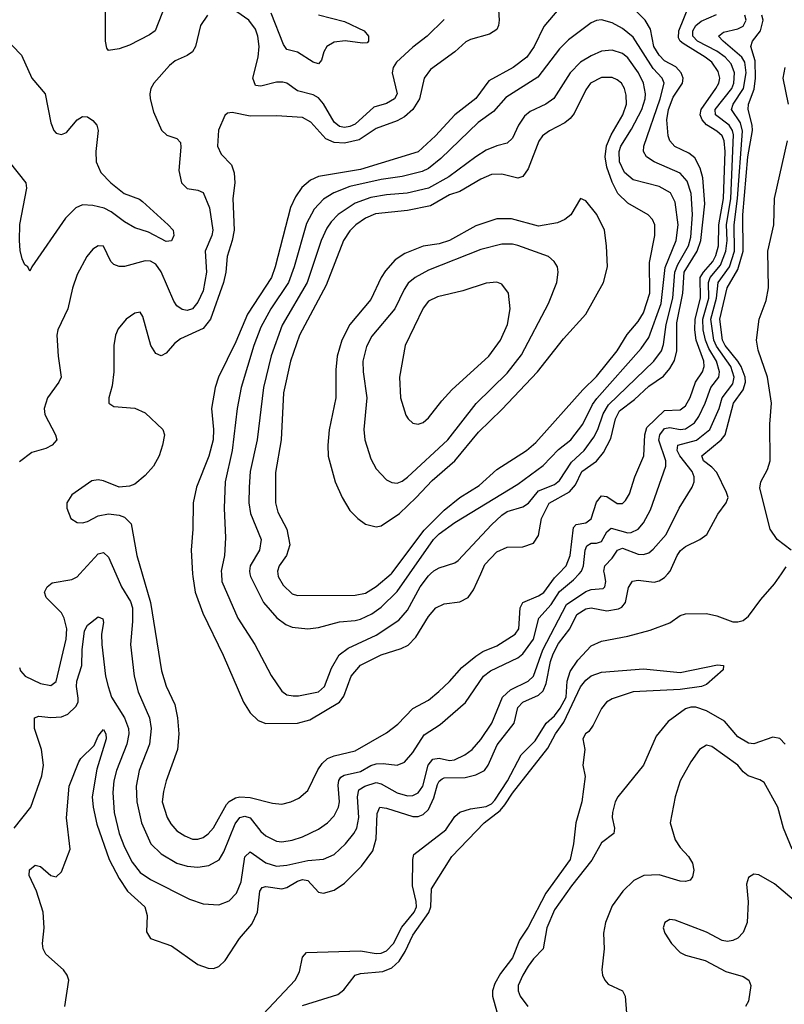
# Model space of a CAD drawing. Header units: inches. Extents: x 1649636 to 1815363, y 506543 to 641975.
# Tile 358 of 656: x 1702971 to 1705887, y 618358 to 622112. Entities that reach past the tile are written whole.
import ezdxf

# ---------------------------------------------------------------- set-up
doc = ezdxf.new("R2010")
doc.units = ezdxf.units.IN
doc.header["$MEASUREMENT"] = 0
doc.layers.add('B7601', color=7, linetype='Continuous')
doc.layers.add('B7602', color=7, linetype='Continuous')

msp = doc.modelspace()

# ---------------------------------------------------------------- linework, layer by layer
at = {"layer": 'B7601', "color": 5}
for points, elevation in [([(1702949.8, 619030), (1703013.3, 619110), (1703055.2, 619230), (1703061.4, 619270), (1703053.6, 619330), (1703028, 619410), (1703027.2, 619450), (1703043.5, 619456.5), (1703090, 619451.5), (1703130, 619454.9), (1703155.1, 619464.9), (1703185.6, 619494.4), (1703193.3, 619510), (1703194.2, 619525.8), (1703187.5, 619570), (1703189, 619590), (1703208.1, 619650), (1703208.7, 619710), (1703217.9, 619782.1), (1703230, 619804.2), (1703270, 619835.3), (1703288, 619828), (1703290, 619814), (1703282.5, 619770), (1703283.6, 619730), (1703298.5, 619610), (1703307.7, 619570), (1703321.6, 619530), (1703370.9, 619450), (1703386.1, 619410), (1703387.2, 619390), (1703379.3, 619350), (1703339.9, 619250), (1703329.7, 619210), (1703326, 619166), (1703331.4, 619090), (1703350.1, 619010), (1703370, 618956.9), (1703400.1, 618900.1), (1703430, 618861.4), (1703470, 618834.8), (1703618.6, 618758.6), (1703670, 618741.7), (1703730, 618737.4), (1703770, 618752.8), (1703797.5, 618782.5), (1703815.2, 618824.8), (1703830, 618921.1), (1703850, 618940.2), (1703910, 618897.8), (1703950, 618885.2), (1703990, 618888.9), (1704070, 618906.9), (1704130, 618912), (1704170, 618929.4), (1704213.2, 618970), (1704245.5, 619010), (1704256, 619030), (1704263.9, 619070), (1704258.7, 619150), (1704264.4, 619175.6), (1704287.5, 619190), (1704330, 619204), (1704350, 619198.4), (1704410, 619164.4), (1704450, 619153.5), (1704470, 619154.8), (1704490, 619164.6), (1704508.1, 619190), (1704528.5, 619270), (1704546.8, 619293.2), (1704570, 619297), (1704610, 619288), (1704629.4, 619290.6), (1704668.6, 619310), (1704696.8, 619330), (1704730, 619368.6), (1704771.8, 619430), (1704812.3, 619530), (1704842.2, 619557.8), (1704910, 619590.5), (1704930.4, 619609.6), (1704965.5, 619710), (1705056.8, 619883.2), (1705130, 619932.2), (1705150, 619939.9), (1705196.2, 619943.8), (1705202, 619950), (1705205.6, 619970), (1705200.5, 620000)], 440), ([(1702970, 619642), (1702974.2, 619630), (1702992.1, 619610), (1703050, 619580.9), (1703090, 619574), (1703110, 619588.5), (1703147.8, 619750), (1703150.6, 619790), (1703140.9, 619830), (1703130.9, 619850.9), (1703072.4, 619910), (1703065.7, 619930), (1703075.6, 619950), (1703095.3, 619964.7), (1703170, 619978.2), (1703190, 619988.8), (1703200.2, 620000)], 460), ([(1703143.1, 618350), (1703158.5, 618450), (1703152.3, 618470), (1703137.5, 618490), (1703071.2, 618550), (1703060.2, 618570), (1703058.3, 618590), (1703064.7, 618650), (1703060.6, 618710), (1703035.2, 618790), (1703007, 618850), (1703008.6, 618871.4), (1703030, 618889), (1703050, 618883.6), (1703090, 618849.3), (1703110, 618844.2), (1703130, 618863.7), (1703163.7, 618950), (1703148.8, 619068.8), (1703160.1, 619190), (1703196.6, 619283.4), (1703204.2, 619295.8), (1703255, 619345), (1703270, 619380.5), (1703282.8, 619397.2), (1703290, 619406), (1703299.6, 619390), (1703301.2, 619370), (1703265.1, 619254.9), (1703246.7, 619150), (1703250.5, 619110), (1703265.1, 619045.1), (1703312.7, 618910), (1703350, 618837.5), (1703382.1, 618790), (1703447.8, 618730), (1703457.2, 618697.2), (1703454.2, 618634.2), (1703470, 618608.9), (1703550, 618580.8), (1703650, 618510.2), (1703690, 618496.5), (1703710, 618495.3), (1703730, 618502.4), (1703755.1, 618524.9), (1703809.2, 618609.2), (1703855.8, 618664.2), (1703877.2, 618710), (1703887, 618790), (1703896.1, 618803.9), (1703910, 618807.9), (1703970, 618798), (1703990, 618803.6), (1704030, 618827.7), (1704050, 618834), (1704070.3, 618830.3), (1704110, 618785.7), (1704130, 618781.9), (1704170, 618794.1), (1704210, 618820.1), (1704274.8, 618885.2), (1704317, 618943), (1704330.2, 618989.8), (1704333.7, 619086.3), (1704344.2, 619110), (1704370, 619106.8), (1704470, 619073.8), (1704490, 619074.4), (1704510, 619082.1), (1704530, 619100.9), (1704550, 619145.7), (1704564.1, 619195.9), (1704570.5, 619209.5), (1704582, 619218), (1704590, 619221.8), (1704670, 619222.5), (1704710, 619233), (1704743.2, 619250), (1704757.9, 619270), (1704792.3, 619347.7), (1704856.8, 619430), (1704871.1, 619490), (1704889.5, 619510.5), (1704950, 619537.2), (1704966.9, 619553.1), (1704978, 619582), (1704995, 619665), (1705005.7, 619694.3), (1705025.9, 619734.1), (1705069.3, 619790), (1705095.4, 619844.6), (1705130, 619866.5), (1705150, 619869.5), (1705210, 619858.2), (1705254, 619866), (1705266.9, 619873.1), (1705281.2, 619890), (1705292.9, 619947.1), (1705308.4, 619971.6), (1705330, 619975.7), (1705390, 619968.1), (1705410, 619973), (1705430, 619985.2), (1705442.8, 620000)], 420), ([(1703337.5, 620000), (1703359.3, 619950), (1703394, 619894), (1703400.9, 619870), (1703401.6, 619818.4), (1703393.5, 619730), (1703407.3, 619610), (1703422.7, 619550), (1703465.8, 619450), (1703472.2, 619410), (1703465.7, 619350), (1703426.3, 619250), (1703414.6, 619190), (1703418, 619130), (1703435, 619050), (1703470.8, 618970.8), (1703510, 618931.5), (1703570, 618896.4), (1703610, 618884.6), (1703650, 618881), (1703691.9, 618888.1), (1703731.1, 618908.9), (1703750, 618939.1), (1703793.2, 619046.8), (1703810, 619070.6), (1703830, 619075.9), (1703850, 619069.5), (1703890, 619017.2), (1703910, 619000.4), (1703950, 618980.4), (1703970, 618977.9), (1704010, 618983.6), (1704050, 618996.8), (1704110, 619026.3), (1704144.4, 619050), (1704170, 619076.9), (1704186.5, 619110), (1704189.9, 619130.1), (1704185.7, 619194.3), (1704188.1, 619211.9), (1704196.2, 619223.8), (1704208.4, 619231.6), (1704270, 619245.8), (1704310, 619269.4), (1704330, 619275.6), (1704357.1, 619277.1), (1704410, 619270.1), (1704438.9, 619281.1), (1704470, 619318.2), (1704513.8, 619386.2), (1704574.6, 619425.4), (1704670.8, 619509.2), (1704740.2, 619610), (1704766, 619630), (1704870, 619679.3), (1704890, 619694), (1704929.9, 619750), (1704951, 619830), (1704997.9, 619882.1), (1705030, 619932.5), (1705083, 619977), (1705104, 620000)], 460), ([(1703437.8, 620000), (1703470.1, 619890.1), (1703512.2, 619630), (1703530, 619571.7), (1703562, 619502), (1703573.3, 619450), (1703577.9, 619390), (1703572.1, 619330), (1703528.9, 619210), (1703518.7, 619170), (1703514.7, 619130), (1703533.3, 619070), (1703546.7, 619046.7), (1703570, 619020.1), (1703600.1, 619000.1), (1703630, 618988.6), (1703650, 618987.7), (1703670, 618994), (1703690, 619008.3), (1703710, 619030.9), (1703759.9, 619120.1), (1703770, 619131.5), (1703794.5, 619145.5), (1703810, 619149.3), (1703850, 619147.4), (1703934.8, 619125.2), (1703970, 619121.7), (1704004.5, 619130), (1704035.8, 619144.2), (1704070, 619174), (1704108, 619252), (1704124.1, 619275.9), (1704144.9, 619295.1), (1704170, 619306.3), (1704250, 619324.8), (1704370, 619393.9), (1704413.2, 619426.8), (1704470, 619486.7), (1704530, 619518.5), (1704569.2, 619550.8), (1704610.6, 619589.4), (1704657.2, 619642.8), (1704710, 619686), (1704736.9, 619703.1), (1704790, 619725.2), (1704860.2, 619770), (1704874, 619790), (1704879.7, 619870), (1704889.9, 619890), (1704950, 619915.1), (1704970, 619928.6), (1705010, 619984.5), (1705025.1, 620000)], 480), ([(1703630.1, 620000), (1703630.8, 619989.2), (1703640.6, 619930), (1703669.3, 619849.3), (1703746.3, 619690), (1703824.8, 619510), (1703849.6, 619469.6), (1703880, 619440), (1703909, 619429), (1704030, 619429.7), (1704077.3, 619442.7), (1704189.9, 619510.1), (1704207, 619533), (1704235.4, 619610), (1704270, 619652), (1704350, 619691), (1704425.1, 619714.9), (1704451.9, 619728.1), (1704481.5, 619758.5), (1704530, 619837.1), (1704558.5, 619870), (1704590, 619884.7), (1704650, 619892.9), (1704680.7, 619910), (1704701.6, 619938.4), (1704729.1, 620000)], 520), ([(1703740, 620000), (1703741.4, 619970), (1703802.7, 619830), (1703868.1, 619730), (1703930, 619611.5), (1703970, 619552.2), (1703990, 619538.4), (1704014.2, 619534.2), (1704034.4, 619534.4), (1704110, 619549.6), (1704133, 619570), (1704159.5, 619640.5), (1704189.2, 619690.8), (1704223.3, 619716.7), (1704330, 619766.2), (1704416.6, 619823.4), (1704450, 619861.3), (1704498.1, 619950), (1704530, 619992.5), (1704538, 620000)], 540), ([(1703849.2, 620000), (1703851, 619990), (1703900.2, 619890), (1703952.1, 619832.1), (1703986.1, 619806.1), (1704010, 619796.3), (1704070, 619789.3), (1704110, 619794.6), (1704190, 619816.4), (1704250, 619821.1), (1704270, 619826.9), (1704313.5, 619846.5), (1704350, 619873), (1704410, 619932.7), (1704457.6, 620000)], 560), ([(1703899.1, 618320.9), (1704021, 618450), (1704038.3, 618481.7), (1704050, 618538.4), (1704064.2, 618555.8), (1704270, 618561.7), (1704330, 618551.6), (1704350, 618553.6), (1704370, 618562.2), (1704396.7, 618590), (1704427.7, 618652.3), (1704474.9, 618710), (1704483.6, 618730), (1704483.3, 618750), (1704468.4, 618810), (1704469.9, 618910.1), (1704474.6, 618930), (1704595.8, 619024.2), (1704630, 619073.8), (1704649.4, 619090.6), (1704690, 619103.9), (1704750, 619112.8), (1704770, 619122.9), (1704783.5, 619136.5), (1704831.3, 619210), (1704882.8, 619310), (1704937.2, 619362.8), (1704978.9, 619430), (1705010, 619458.1), (1705032.6, 619487.4), (1705054.7, 619530), (1705059, 619590), (1705070, 619627.5), (1705099.3, 619670), (1705150, 619724.5), (1705190, 619742.5), (1705290, 619762.3), (1705374.7, 619785.3), (1705450, 619813), (1705490, 619840.7), (1705510, 619847), (1705590, 619848.9), (1705630, 619839.5), (1705690, 619816.8), (1705710, 619816.3), (1705730, 619822.2), (1705750, 619838), (1705797.9, 619902.1), (1705850, 619961.6), (1705876.5, 620000)], 380), ([(1703955.5, 620000), (1703956.9, 619990), (1703975.8, 619955.8), (1704010, 619923.9), (1704030, 619917.1), (1704250, 619918.2), (1704290, 619926.4), (1704330, 619951.8), (1704387.3, 620000)], 580), ([(1704050, 618354.1), (1704183.8, 618396.2), (1704206.4, 618413.6), (1704249.9, 618470.1), (1704270, 618475.9), (1704356.2, 618483.8), (1704390, 618497.4), (1704417.5, 618522.5), (1704440.5, 618559.5), (1704470, 618622.6), (1704531.6, 618708.4), (1704539.3, 618730), (1704541.1, 618798.9), (1704618.6, 618921.4), (1704741.6, 619050), (1704802.8, 619097.2), (1704821, 619119), (1704850, 619163.9), (1704985.5, 619334.5), (1705014.5, 619390), (1705045.7, 619434.3), (1705110, 619568.7), (1705130, 619594.1), (1705150, 619610.7), (1705190, 619625.1), (1705350, 619637.8), (1705490, 619624), (1705632.4, 619652.4), (1705655.5, 619650), (1705653.5, 619633.5), (1705590, 619577.7), (1705570.7, 619570), (1705490, 619558.7), (1705310, 619549.8), (1705230, 619523), (1705208.2, 619510), (1705190, 619486.6), (1705157.8, 619422.2), (1705141.1, 619398.9), (1705128.4, 619390), (1705118, 619370), (1705125.5, 619330), (1705118, 619270), (1705126.8, 619226.8), (1705114.9, 619130), (1705091.6, 619050), (1705083, 618970), (1705070.3, 618910.3), (1704977.6, 618782.4), (1704910, 618653.1), (1704876.8, 618603.2), (1704850, 618536), (1704804.7, 618475.3), (1704782.8, 618437.2), (1704773.6, 618410), (1704773.5, 618390), (1704790.4, 618329.6)], 360), ([(1705889.6, 619349.6), (1705870, 619372.1), (1705842.7, 619377.3), (1705770, 619351.1), (1705750, 619353.7), (1705710, 619378.3), (1705658.5, 619438.5), (1705590, 619477.3), (1705550, 619491.6), (1705530, 619491.5), (1705510, 619484.4), (1705443.8, 619436.2), (1705398.7, 619381.3), (1705350, 619270.5), (1705252.5, 619150), (1705241.7, 619130), (1705231.3, 619090), (1705230.5, 619070), (1705239.6, 619030), (1705236.6, 619010), (1705190, 618973.7), (1705152.4, 618907.6), (1705074.7, 618810), (1705010, 618718.2), (1704981.7, 618650), (1704966.9, 618570), (1704930, 618531.8), (1704910, 618503.2), (1704889.2, 618470), (1704871.9, 618430), (1704872.1, 618410), (1704880.1, 618390), (1704909, 618350)], 380), ([(1705916.3, 618950), (1705884, 619030), (1705861.9, 619110), (1705810, 619203.5), (1705794, 619214), (1705749.1, 619229.1), (1705730, 619244.2), (1705709.2, 619270), (1705610, 619341.9), (1705590, 619346.3), (1705563.5, 619330), (1705530, 619283.1), (1705489.5, 619210), (1705470.8, 619150), (1705450.9, 619050), (1705470, 618985.5), (1705490, 618955.6), (1705521.8, 618921.8), (1705536.4, 618896.4), (1705541.7, 618870), (1705536.2, 618843.8), (1705528.4, 618831.6), (1705510, 618826.1), (1705490, 618828.2), (1705410, 618852.1), (1705350.6, 618850), (1705313.4, 618830), (1705271.1, 618790), (1705230, 618733.5), (1705204.4, 618670), (1705196.8, 618630), (1705199.7, 618570), (1705191.5, 618490), (1705194, 618470), (1705202.3, 618450), (1705215.6, 618435.6), (1705270.2, 618410), (1705279.3, 618390), (1705285, 618325)], 420), ([(1705940.6, 618740.6), (1705850, 618818.3), (1705790, 618851.6), (1705770, 618854.5), (1705750, 618842), (1705743.1, 618816.9), (1705749.1, 618749.1), (1705745.2, 618670), (1705730, 618632), (1705709.1, 618610.9), (1705690, 618601.3), (1705670, 618598), (1705650, 618601.3), (1705590, 618634), (1705470, 618679.6), (1705450, 618682), (1705430.8, 618670), (1705424.9, 618650), (1705430.7, 618630), (1705456.3, 618590), (1705490, 618556.3), (1705510, 618545.3), (1705584.9, 618524.9), (1705663.6, 618483.6), (1705730, 618464), (1705750.9, 618450.9), (1705758.8, 618430), (1705750.2, 618370.2), (1705739.3, 618350)], 440)]:
    msp.add_lwpolyline(points, dxfattribs=dict(at, elevation=elevation))
at = {"layer": 'B7602', "color": 5}
for points, elevation in [([(1704795.1, 622170), (1704799.5, 622110), (1704797.4, 622090), (1704790, 622074.6), (1704763, 622057), (1704690, 622037.2), (1704671.8, 622028.2), (1704630, 621989.9), (1704537.1, 621922.9), (1704512.9, 621890), (1704496.2, 621810), (1704469.6, 621770.4), (1704437.8, 621742.2), (1704410, 621726.8), (1704330, 621697.4), (1704265.6, 621654.4), (1704210, 621641.1), (1704170, 621644.5), (1704137.9, 621658), (1704081.4, 621721.4), (1704050, 621739.2), (1703950, 621745.8), (1703850, 621744.1), (1703781.7, 621758.3), (1703763.9, 621756.1), (1703752.9, 621747.1), (1703729.4, 621690.6), (1703724.7, 621630), (1703739.1, 621599.1), (1703778.6, 621558.6), (1703788.9, 621528.9), (1703791.3, 621490), (1703783.1, 621430), (1703788.4, 621310), (1703781.6, 621270), (1703761.9, 621210), (1703757.5, 621150), (1703748.3, 621110), (1703698.3, 620970), (1703670, 620934.6), (1703584, 620896), (1703561.6, 620878.4), (1703530, 620841.1), (1703510, 620831.2), (1703490, 620839.6), (1703470.6, 620870.6), (1703440.5, 620980.5), (1703430, 620997), (1703410, 620993.6), (1703376.4, 620970), (1703346.5, 620933.5), (1703336.5, 620910), (1703330.3, 620870), (1703330.2, 620769.8), (1703323.4, 620716.6), (1703310.6, 620670), (1703311, 620650), (1703330, 620637.3), (1703410, 620631.5), (1703450, 620613.8), (1703516.6, 620550), (1703522.8, 620530), (1703515.7, 620490), (1703502.7, 620450), (1703480.6, 620410), (1703450, 620374.7), (1703410, 620341.6), (1703390, 620333.6), (1703350, 620329.8), (1703290, 620353.6), (1703270, 620357.4), (1703246.4, 620353.6), (1703170, 620300.5), (1703150.4, 620270), (1703150.3, 620250), (1703166, 620210), (1703190, 620195.8), (1703210, 620194.6), (1703230, 620199.6), (1703270, 620221.2), (1703310, 620228.6), (1703350, 620223), (1703370, 620215.5), (1703396.6, 620190), (1703417.2, 620070), (1703437.8, 620000)], 480), ([(1703526.6, 622170), (1703487.1, 622070), (1703465.9, 622054.1), (1703390, 622015.3), (1703350, 622001.4), (1703310, 621994.5), (1703303.3, 622003.3), (1703298.5, 622030), (1703298.4, 622170)], 440), ([(1705026.8, 622153.2), (1704970, 622086), (1704933.4, 622010), (1704904.6, 621970), (1704852.4, 621930), (1704760.2, 621879.8), (1704710, 621811.5), (1704630, 621749.4), (1704556.4, 621670), (1704491.1, 621608.9), (1704270, 621541.3), (1704110, 621514.2), (1704079.9, 621500.1), (1704047.3, 621472.7), (1704022.8, 621437.2), (1704004, 621396), (1703945.2, 621170), (1703930.9, 621130), (1703839.2, 620990), (1703795.7, 620884.3), (1703729, 620750), (1703716.3, 620710), (1703702.1, 620630), (1703710.1, 620550), (1703708.2, 620510), (1703692.1, 620447.9), (1703644.6, 620330), (1703632.9, 620270), (1703631.3, 620170), (1703624.5, 620090), (1703630.1, 620000)], 520), ([(1704590, 622112.8), (1704525, 622050), (1704470, 622007.5), (1704407.9, 621950), (1704395.5, 621930), (1704391.6, 621910), (1704410.7, 621830), (1704399.7, 621810), (1704370, 621792.9), (1704321.1, 621778.9), (1704250, 621714), (1704230, 621704.5), (1704210, 621701.8), (1704190, 621705.7), (1704170, 621721.1), (1704130, 621791.8), (1704110, 621814), (1704090, 621825.6), (1704030, 621840.8), (1703990, 621869.8), (1703974.1, 621874.1), (1703950, 621873.7), (1703890, 621858.4), (1703870, 621861.6), (1703859.6, 621890), (1703880.7, 621970), (1703884.5, 622010), (1703879.3, 622050), (1703870, 622076.4), (1703844.8, 622110), (1703770, 622163)], 460), ([(1705025.1, 620000), (1705054.3, 620030), (1705070.5, 620070), (1705083.5, 620176.5), (1705092.9, 620187.1), (1705130, 620194.6), (1705150, 620209.5), (1705170, 620273), (1705190, 620297.2), (1705210, 620294.1), (1705250, 620267.3), (1705270, 620267.9), (1705281.1, 620278.9), (1705295.8, 620304.2), (1705316.6, 620370), (1705350.9, 620449.1), (1705355.4, 620530), (1705362.5, 620557.5), (1705430, 620622.3), (1705490, 620625.2), (1705510, 620640.1), (1705528.2, 620671.8), (1705548.4, 620730), (1705574.8, 620770), (1705580.7, 620790), (1705579.6, 620810), (1705550.9, 620890.9), (1705545.2, 620930), (1705546.3, 620970), (1705567.4, 621050), (1705566.2, 621130), (1705578.1, 621150), (1705613.9, 621190), (1705626.1, 621213.9), (1705636.2, 621250), (1705637.6, 621330), (1705654.5, 621430), (1705661.4, 621610), (1705657.8, 621650), (1705650, 621670), (1705630, 621687.9), (1705590, 621711.5), (1705573.4, 621730), (1705566.4, 621750), (1705569.8, 621770.2), (1705626, 621850), (1705636.8, 621870), (1705640.8, 621890), (1705635.1, 621915.1), (1705610.3, 621950), (1705585.4, 621970), (1705501, 622021), (1705489.7, 622030), (1705483.8, 622043.8), (1705484.1, 622070), (1705525.8, 622170)], 480), ([(1703687.2, 622130), (1703660.9, 622090), (1703641.2, 622010), (1703630.2, 621990), (1703610, 621976.1), (1703564.1, 621955.9), (1703541.7, 621938.3), (1703482.4, 621870), (1703471.4, 621850), (1703466.9, 621830), (1703468, 621810), (1703481.4, 621761.4), (1703511.1, 621691.1), (1703532, 621672), (1703570, 621659.7), (1703583.8, 621643.8), (1703585.8, 621625.8), (1703577.4, 621537.4), (1703588.1, 621490), (1703610, 621468.2), (1703650, 621462.9), (1703670, 621453.6), (1703694.4, 621394.4), (1703707.2, 621310), (1703703.4, 621290), (1703678, 621230), (1703683.4, 621150), (1703670, 621078.2), (1703650, 621034.8), (1703630, 621009.9), (1703610, 621003.7), (1703590, 621006.8), (1703570, 621022), (1703558.9, 621038.9), (1703510.4, 621150.4), (1703490, 621180.5), (1703470, 621191.4), (1703450, 621192.5), (1703370, 621171.9), (1703350, 621171.4), (1703330, 621179.3), (1703318, 621190), (1703290, 621249.4), (1703270, 621249.6), (1703250, 621236.9), (1703227.4, 621210), (1703190, 621140.9), (1703171.8, 621088.2), (1703154.7, 621010), (1703116.2, 620930), (1703112.2, 620910), (1703117.2, 620830), (1703129.1, 620750), (1703120.8, 620730), (1703076.8, 620670), (1703064.7, 620630), (1703066.6, 620606.6), (1703107.9, 620530), (1703112, 620510), (1703094.4, 620490), (1703070, 620477.3), (1703017.4, 620462.6), (1702970, 620426)], 460), ([(1704538, 620000), (1704550, 620011.3), (1704570, 620022.1), (1704630, 620041), (1704643.5, 620050), (1704770, 620185.9), (1704810, 620222.9), (1704830, 620236.8), (1704890, 620255.4), (1704910.7, 620269.3), (1704950, 620316.5), (1705010, 620340.8), (1705030, 620356), (1705074.8, 620425.2), (1705123.3, 620470), (1705159.8, 620520.2), (1705175.7, 620550), (1705196.3, 620610), (1705215.8, 620644.2), (1705389.7, 620810.3), (1705417.9, 620850), (1705426.6, 620873.4), (1705436.4, 620950), (1705461.8, 621050), (1705469.8, 621150), (1705480.8, 621179.2), (1705520.8, 621250), (1705530, 621283.2), (1705536.8, 621370), (1705531.7, 621450), (1705516.2, 621496.2), (1705490, 621526.7), (1705390.3, 621570.3), (1705361.3, 621590), (1705350, 621609.7), (1705351, 621630), (1705414, 621810), (1705428.3, 621870), (1705421.1, 621890), (1705386.2, 621926.2), (1705310, 622045.4), (1705270, 622078.9), (1705230, 622100.2), (1705190, 622111.2), (1705170, 622109.1), (1705150, 622099.8), (1705063.9, 622036.1), (1705030, 622001.3), (1704946.3, 621893.7), (1704824.7, 621815.3), (1704778.1, 621761.9), (1704719.1, 621720.9), (1704577, 621583), (1704530, 621545.3), (1704505.9, 621534.1), (1704430, 621514.2), (1704350, 621503.4), (1704230, 621475.9), (1704168.4, 621451.6), (1704130, 621428.4), (1704094.5, 621390), (1704064.2, 621335.8), (1704017.7, 621170), (1703995.9, 621110), (1703928.5, 621010), (1703890, 620939.8), (1703864.2, 620870), (1703816, 620710), (1703800.6, 620630), (1703781.5, 620470), (1703754.8, 620350), (1703750.1, 620250.1), (1703756.4, 620136.4), (1703752.4, 620070), (1703739.5, 620010), (1703740, 620000)], 540), ([(1704110, 622131), (1704210, 622105.1), (1704284.4, 622070), (1704300.5, 622050), (1704300.7, 622030), (1704295.6, 622024.4), (1704277.8, 622022.2), (1704211.9, 622031.9), (1704170, 622026.7), (1704142.7, 622010), (1704130.7, 621990), (1704122.2, 621957.8), (1704110, 621944.2), (1704090, 621950.6), (1704030, 621988.2), (1703990, 621998.9), (1703977.5, 622017.5), (1703930, 622137.3)], 440), ([(1704729.1, 620000), (1704744.8, 620035.2), (1704790, 620084), (1704830, 620101.6), (1704890, 620103), (1704930, 620116.5), (1704950, 620145.7), (1704960.3, 620210), (1704990, 620269.6), (1705068, 620312), (1705090, 620339.3), (1705114.8, 620390), (1705170.6, 620429.4), (1705197.3, 620462.7), (1705224.9, 620515.1), (1705243.1, 620590), (1705258.8, 620621.2), (1705315.6, 620664.4), (1705370, 620715.7), (1705426.2, 620753.8), (1705450, 620782), (1705467.6, 620812.4), (1705477, 620850), (1705476.3, 620956.3), (1705499.8, 621070), (1705504.6, 621150), (1705554.8, 621230), (1705568.2, 621270), (1705583.9, 621410), (1705576.7, 621510), (1705566.4, 621546.4), (1705545.7, 621585.7), (1705523.1, 621603.1), (1705469.1, 621629.1), (1705450.8, 621650), (1705444, 621670), (1705438.8, 621730), (1705445.1, 621770), (1705462.7, 621817.3), (1705498.4, 621870), (1705500.8, 621890), (1705493.5, 621910), (1705473.1, 621933.1), (1705430, 621955.9), (1705410, 621976.9), (1705389.7, 622010), (1705375.9, 622075.9), (1705356.2, 622110), (1705323.6, 622143.6)], 520), ([(1705104, 620000), (1705113.2, 620010), (1705121, 620030), (1705127, 620090), (1705133.8, 620106.2), (1705150, 620116.2), (1705170, 620116.6), (1705190, 620123.4), (1705210, 620159.3), (1705226.5, 620173.5), (1705290, 620155.4), (1705303.2, 620156.8), (1705329.6, 620170.4), (1705350, 620194.3), (1705376, 620244), (1705435.4, 620410), (1705434.5, 620430), (1705408.9, 620508.9), (1705411.6, 620530), (1705430, 620553.1), (1705450, 620557.9), (1705490, 620549.8), (1705510, 620552.5), (1705544.4, 620575.6), (1705560.9, 620599.1), (1705585.4, 620650), (1705606.2, 620710), (1705636.5, 620750), (1705639.2, 620770), (1705627.9, 620810), (1705599, 620859), (1705586.7, 620890), (1705577.9, 620930), (1705576.4, 620970), (1705599.1, 621050), (1705597.3, 621110), (1705603.5, 621130), (1705643.8, 621176.2), (1705664, 621230), (1705668.9, 621270), (1705666.9, 621330), (1705682.5, 621430), (1705693.2, 621673.2), (1705689, 621690), (1705675.9, 621710), (1705623.9, 621750), (1705623, 621770), (1705686.1, 621850), (1705694, 621870), (1705697.1, 621910), (1705684.3, 621944.3), (1705661, 621970), (1705630, 621992.1), (1705555.5, 622030), (1705538.2, 622050), (1705538.1, 622070), (1705550, 622090.1), (1705570, 622106.7), (1705628.2, 622131.8)], 460), ([(1705200.5, 620000), (1705198.8, 620010), (1705201.9, 620030), (1705230, 620058.7), (1705250.6, 620089.4), (1705270, 620096.9), (1705330, 620075), (1705350, 620072.7), (1705370, 620079.5), (1705386.9, 620093.1), (1705436.7, 620150), (1705485.7, 620250), (1705535.2, 620330), (1705542.4, 620350), (1705542.7, 620370), (1705535.4, 620390), (1705488.2, 620450), (1705477.9, 620470), (1705480.8, 620490), (1705551.3, 620508.7), (1705603.1, 620550), (1705638.2, 620630), (1705650, 620670), (1705690, 620723.6), (1705695.4, 620750), (1705682.6, 620790), (1705628.2, 620868.2), (1705618.4, 620890), (1705606.4, 620970), (1705628.8, 621050), (1705634, 621110), (1705678.3, 621170), (1705696.8, 621230), (1705695.4, 621330), (1705708.9, 621430), (1705727.3, 621687.3), (1705719.1, 621719.1), (1705685.9, 621770), (1705692.1, 621790), (1705731.6, 621850), (1705741.4, 621910), (1705735.7, 621950), (1705724.7, 621970), (1705653, 622030), (1705636.2, 622050), (1705654.9, 622065.1), (1705710, 622078.1), (1705730, 622087.8), (1705740.9, 622110), (1705736.6, 622130)], 440), ([(1705442.8, 620000), (1705451.4, 620010), (1705478.4, 620070), (1705491.4, 620088.6), (1705510, 620104.1), (1705564.8, 620130), (1705590.8, 620150), (1705633.1, 620226.9), (1705665.6, 620270), (1705672.1, 620290), (1705666, 620310), (1705630, 620385.6), (1705610, 620406.8), (1705578.5, 620430), (1705571.9, 620450), (1705646.1, 620510), (1705660.8, 620530), (1705693.4, 620650), (1705730, 620701.3), (1705739.1, 620730), (1705738.1, 620750), (1705722.1, 620790), (1705710, 620811), (1705661.3, 620870), (1705651.1, 620890), (1705641.4, 620970), (1705669.5, 621090), (1705710, 621159.7), (1705729.3, 621230), (1705728.4, 621368.4), (1705747.5, 621590), (1705765.1, 621690), (1705764.3, 621710), (1705748.7, 621770), (1705750.2, 621790), (1705772.2, 621847.8), (1705776.7, 621890), (1705775.1, 621955.1), (1705758.7, 622010), (1705765.1, 622030), (1705795.5, 622070), (1705805.6, 622110), (1705801.7, 622130)], 420), ([(1702908, 622050), (1702977.5, 621977.5), (1703017.4, 621890), (1703068.5, 621830), (1703090, 621718.8), (1703101.5, 621690), (1703110, 621679.5), (1703130, 621674.3), (1703150, 621682.6), (1703190, 621730.3), (1703210, 621743.8), (1703230, 621742.4), (1703250, 621728.4), (1703265.3, 621710), (1703270.2, 621690.2), (1703261.6, 621610), (1703262, 621570), (1703280.9, 621530), (1703318, 621490), (1703369.2, 621449.2), (1703427.7, 621427.7), (1703439.3, 621419.3), (1703536.5, 621330), (1703556, 621310), (1703558.3, 621290), (1703550.2, 621269.8), (1703530, 621266.4), (1703462.3, 621302.3), (1703410, 621318.8), (1703370, 621341.7), (1703319.9, 621379.9), (1703293.3, 621393.3), (1703250, 621403.5), (1703210, 621406.1), (1703184.4, 621395.6), (1703145, 621355), (1703017.1, 621170), (1703010, 621154), (1703002, 621170), (1702990, 621178), (1702980.8, 621200.8), (1702972.7, 621232.7), (1702969.9, 621269.9), (1702972, 621332), (1702998.6, 621470), (1702995.2, 621490), (1702932.6, 621570)], 440), ([(1704457.6, 620000), (1704549.6, 620130), (1704570, 620151.7), (1704630, 620195.3), (1704870, 620341.5), (1704967.1, 620412.9), (1705026.3, 620473.7), (1705073, 620510), (1705118.7, 620570), (1705155.2, 620644.8), (1705171.5, 620668.5), (1705341, 620859.1), (1705370, 620900.1), (1705417.8, 621030), (1705431.9, 621168.1), (1705474.7, 621270), (1705482.4, 621330), (1705470, 621416.3), (1705452.2, 621452.2), (1705410, 621476.7), (1705310, 621501.5), (1705277.8, 621530), (1705258.3, 621570), (1705257.5, 621610), (1705263, 621630), (1705304.5, 621695.5), (1705343.5, 621770), (1705356, 621810), (1705357.5, 621830), (1705349.9, 621870), (1705330.6, 621910), (1705290, 621966.4), (1705270, 621982.9), (1705230, 621996.4), (1705190, 621992.6), (1705150, 621975), (1705109.8, 621950.2), (1705070.6, 621910), (1705007.8, 621812.2), (1704976.9, 621790), (1704918.2, 621761.8), (1704896.1, 621743.9), (1704872.9, 621710), (1704850, 621661), (1704830, 621641.8), (1704790, 621631.9), (1704750, 621614.6), (1704710, 621589.9), (1704607.1, 621512.9), (1704530, 621469.9), (1704448.9, 621451.1), (1704370, 621444.7), (1704310, 621434.4), (1704250, 621412.9), (1704184.8, 621370), (1704158.1, 621341.9), (1704142.3, 621317.7), (1704120.7, 621270), (1704067.5, 621110), (1703972.3, 620947.7), (1703929.8, 620830.2), (1703900.3, 620710), (1703876.3, 620510), (1703850.1, 620390), (1703845.5, 620330), (1703845.3, 620270), (1703851, 620230), (1703891.8, 620130), (1703885, 620090), (1703850.2, 620030), (1703847.4, 620010), (1703849.2, 620000)], 560), ([(1705903.1, 621790), (1705882.1, 621890), (1705889.8, 621930)], 380), ([(1704387.3, 620000), (1704390, 620002.3), (1704513.4, 620166.6), (1704590, 620242.5), (1704650, 620290.4), (1704723, 620337), (1704790, 620397.5), (1704903.2, 620470), (1704939.2, 620500.8), (1705118.9, 620701.1), (1705170, 620752.3), (1705249, 620850), (1705288.1, 620911.9), (1705330, 620962), (1705350, 620995), (1705374.2, 621070), (1705373, 621187), (1705392.8, 621290), (1705392.7, 621330), (1705384.1, 621350), (1705367.9, 621367.9), (1705290, 621412.5), (1705251.8, 621450), (1705230, 621492.6), (1705210.4, 621550), (1705203.8, 621590), (1705208.7, 621631.3), (1705226.3, 621673.7), (1705271.6, 621750), (1705284.4, 621790), (1705284, 621824), (1705277.8, 621850), (1705265.7, 621870), (1705250, 621883.4), (1705230, 621891.9), (1705190, 621891.9), (1705148.3, 621870), (1705130, 621845), (1705085.4, 621754.6), (1705070, 621735), (1705050, 621718.6), (1704991.2, 621688.8), (1704964.4, 621670), (1704951.3, 621648.7), (1704910, 621543.1), (1704890, 621514), (1704870, 621507.8), (1704810, 621523.9), (1704770, 621521.8), (1704730, 621504.8), (1704650, 621457.8), (1704610, 621444.8), (1704537.7, 621402.3), (1704450, 621384.9), (1704327.9, 621372.1), (1704290, 621355.2), (1704252.5, 621330), (1704230, 621307.2), (1704205.4, 621270), (1704139.7, 621100.3), (1704037.6, 620910), (1704003.5, 620810), (1703977.4, 620690), (1703967.5, 620510), (1703946.4, 620386.4), (1703946.5, 620270), (1703955.1, 620235.1), (1703990.1, 620170), (1704000.7, 620110), (1703988.6, 620070), (1703960.1, 620030), (1703954.2, 620010), (1703955.5, 620000)], 580), ([(1705912.9, 620090), (1705859.5, 620130), (1705833.4, 620170), (1705793.8, 620326.2), (1705797.6, 620350), (1705823, 620397), (1705833.3, 620430), (1705832, 620570), (1705837.5, 620650), (1705822.5, 620750), (1705787.2, 620852.8), (1705780.8, 620890), (1705791.1, 620970), (1705817.7, 621042.3), (1705826.3, 621090), (1705823.4, 621230), (1705846.3, 621330), (1705848.9, 621430), (1705899.5, 621650)], 380), ([(1703200.2, 620000), (1703270, 620076), (1703290, 620080.7), (1703310, 620063.1), (1703337.5, 620000)], 460), ([(1705876.5, 620000), (1705894.2, 620025.8)], 380)]:
    msp.add_lwpolyline(points, dxfattribs=dict(at, elevation=elevation))
for points, elevation in [([(1705109.2, 621430.8), (1705072.1, 621367.9), (1705049.2, 621350), (1705021.7, 621338.3), (1704950, 621325), (1704846.6, 621353.4), (1704790, 621353.5), (1704710, 621325.8), (1704610, 621269.9), (1704570, 621258.3), (1704510, 621249), (1704439.3, 621220.7), (1704403.3, 621196.7), (1704365.5, 621154.5), (1704349.6, 621130), (1704310, 621045.7), (1704229.3, 620950.7), (1704199.2, 620890), (1704182.2, 620830), (1704177, 620777), (1704176.1, 620670), (1704151.7, 620548.3), (1704145.8, 620490), (1704147.6, 620447.6), (1704173.9, 620350), (1704200.1, 620290), (1704230, 620241.1), (1704260.2, 620210), (1704290, 620189.3), (1704330, 620179.3), (1704350, 620182.7), (1704419.1, 620230), (1704483.5, 620290), (1704544.4, 620355.6), (1704630.9, 620430), (1704720.7, 620539.3), (1704810, 620626.6), (1704945.2, 620770), (1705044.8, 620895.2), (1705130, 620990.2), (1705197.8, 621110), (1705211.9, 621170), (1705209.3, 621250), (1705200.7, 621310), (1705172.2, 621370), (1705130, 621422)], 620), ([(1704810, 621256.4), (1704730, 621236), (1704530, 621157.5), (1704479.7, 621130), (1704452.6, 621107.4), (1704436.6, 621083.4), (1704401.4, 621010), (1704313.8, 620906.2), (1704293.2, 620866.8), (1704279.8, 620810), (1704281, 620770), (1704294.6, 620670), (1704283.5, 620550), (1704286.8, 620510), (1704310, 620438), (1704330, 620399.5), (1704370, 620357.7), (1704390, 620347.3), (1704410, 620345.2), (1704430, 620353.4), (1704450, 620368.7), (1704603.8, 620510), (1704711.2, 620648.8), (1704830, 620765.1), (1704884.8, 620835.2), (1704987.3, 621030), (1705018.9, 621110), (1705024.2, 621150), (1705021.6, 621170), (1705009.6, 621190), (1704987.3, 621210), (1704870, 621251.2), (1704850, 621256.1)], 640), ([(1704790, 621111.6), (1704750, 621108.4), (1704660.9, 621079.1), (1704564.4, 621055.6), (1704530, 621038.8), (1704510, 621012.7), (1704440.5, 620870), (1704419.7, 620750), (1704423.5, 620670), (1704444, 620604), (1704452, 620590), (1704470, 620574.6), (1704490, 620570.3), (1704510, 620576.9), (1704530, 620594), (1704580.7, 620659.3), (1704619.4, 620700.7), (1704760.6, 620830), (1704805, 620890), (1704831.1, 620950), (1704841.2, 621010), (1704834.5, 621070), (1704810, 621104.2)], 660)]:
    msp.add_lwpolyline(points, close=True, dxfattribs=dict(at, elevation=elevation))

doc.saveas('drawing.dxf')
